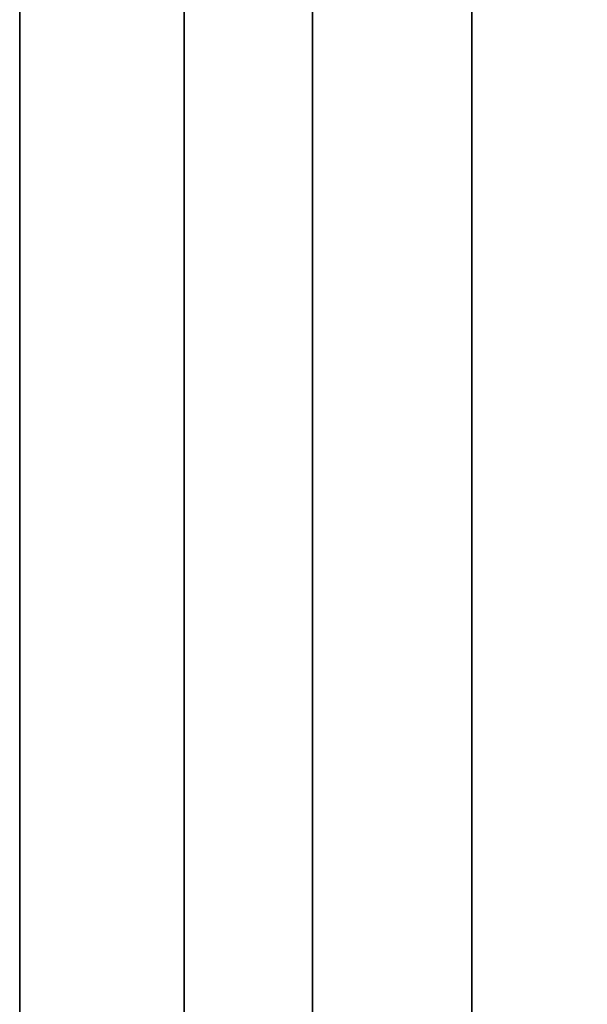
# Model space of a CAD drawing. Extents: x -1299 to -1246.9, y 2743.7 to 2747.9.
# Tile 417 of 1056: x -1285.0097 to -1284.9876, y 2746.7576 to 2746.796. Entities that reach past the tile are written whole.
import ezdxf

# ---------------------------------------------------------------- set-up
doc = ezdxf.new("R2010")
doc.units = 0
doc.header["$LTSCALE"] = 150
doc.header["$MEASUREMENT"] = 0
doc.layers.add('3DFACE_BOLT', color=7, linetype='CONTINUOUS')
doc.layers.add('3DFACE_SHAPE', color=7, linetype='CONTINUOUS')

msp = doc.modelspace()

# ---------------------------------------------------------------- linework, layer by layer
at = {"layer": '3DFACE_BOLT', "color": 1}
for points, invisible_edges in [([(-1285.019719, 2746.780136, 0.126417), (-1285.019719, 2746.786824, 0.138), (-1285.009719, 2746.780136, 0.126417)], 14), ([(-1285.009719, 2746.780136, 0.126417), (-1285.019719, 2746.786824, 0.138), (-1285.009719, 2746.786824, 0.138)], 3), ([(-1285.019719, 2746.786824, 0.138), (-1285.019719, 2746.780136, 0.149583), (-1285.009719, 2746.786824, 0.138)], 14), ([(-1285.009719, 2746.786824, 0.138), (-1285.019719, 2746.780136, 0.149583), (-1285.009719, 2746.780136, 0.149583)], 3), ([(-1285.019719, 2746.780136, 0.056417), (-1285.019719, 2746.786824, 0.068), (-1285.009719, 2746.780136, 0.056417)], 14), ([(-1285.009719, 2746.780136, 0.056417), (-1285.019719, 2746.786824, 0.068), (-1285.009719, 2746.786824, 0.068)], 3), ([(-1285.019719, 2746.786824, 0.068), (-1285.019719, 2746.780136, 0.079583), (-1285.009719, 2746.786824, 0.068)], 14), ([(-1285.009719, 2746.786824, 0.068), (-1285.019719, 2746.780136, 0.079583), (-1285.009719, 2746.780136, 0.079583)], 3), ([(-1285.009719, 2746.780136, 0.126417), (-1285.009719, 2746.786824, 0.138), (-1285.009719, 2746.780136, 0.149583)], 12), ([(-1285.009719, 2746.780136, 0.056417), (-1285.009719, 2746.786824, 0.068), (-1285.009719, 2746.780136, 0.079583)], 12), ([(-1285.009719, 2746.781057, 0.135528), (-1285.009719, 2746.781449, 0.138), (-1284.959719, 2746.781057, 0.135528)], 14), ([(-1284.959719, 2746.781057, 0.135528), (-1285.009719, 2746.781449, 0.138), (-1284.959719, 2746.781449, 0.138)], 3), ([(-1285.009719, 2746.781449, 0.138), (-1285.009719, 2746.781057, 0.140472), (-1284.959719, 2746.781449, 0.138)], 14), ([(-1284.959719, 2746.781449, 0.138), (-1285.009719, 2746.781057, 0.140472), (-1284.959719, 2746.781057, 0.140472)], 3), ([(-1285.009719, 2746.781057, 0.140472), (-1285.009719, 2746.781449, 0.138), (-1285.009719, 2746.781057, 0.135528)], 12), ([(-1285.009719, 2746.781057, 0.065528), (-1285.009719, 2746.781449, 0.068), (-1284.959719, 2746.781057, 0.065528)], 14), ([(-1284.959719, 2746.781057, 0.065528), (-1285.009719, 2746.781449, 0.068), (-1284.959719, 2746.781449, 0.068)], 3), ([(-1285.009719, 2746.781449, 0.068), (-1285.009719, 2746.781057, 0.070472), (-1284.959719, 2746.781449, 0.068)], 14), ([(-1284.959719, 2746.781449, 0.068), (-1285.009719, 2746.781057, 0.070472), (-1284.959719, 2746.781057, 0.070472)], 3), ([(-1285.009719, 2746.781057, 0.070472), (-1285.009719, 2746.781449, 0.068), (-1285.009719, 2746.781057, 0.065528)], 12), ([(-1285.009719, 2746.779921, 0.133298), (-1285.009719, 2746.781057, 0.135528), (-1284.959719, 2746.779921, 0.133298)], 14), ([(-1284.959719, 2746.779921, 0.133298), (-1285.009719, 2746.781057, 0.135528), (-1284.959719, 2746.781057, 0.135528)], 3), ([(-1285.009719, 2746.781057, 0.140472), (-1285.009719, 2746.779921, 0.142702), (-1284.959719, 2746.781057, 0.140472)], 14), ([(-1284.959719, 2746.781057, 0.140472), (-1285.009719, 2746.779921, 0.142702), (-1284.959719, 2746.779921, 0.142702)], 3), ([(-1285.009719, 2746.779921, 0.142702), (-1285.009719, 2746.781057, 0.140472), (-1285.009719, 2746.779921, 0.133298)], 14), ([(-1285.009719, 2746.779921, 0.133298), (-1285.009719, 2746.781057, 0.140472), (-1285.009719, 2746.781057, 0.135528)], 3), ([(-1285.009719, 2746.779921, 0.063298), (-1285.009719, 2746.781057, 0.065528), (-1284.959719, 2746.779921, 0.063298)], 14), ([(-1284.959719, 2746.779921, 0.063298), (-1285.009719, 2746.781057, 0.065528), (-1284.959719, 2746.781057, 0.065528)], 3), ([(-1285.009719, 2746.781057, 0.070472), (-1285.009719, 2746.779921, 0.072702), (-1284.959719, 2746.781057, 0.070472)], 14), ([(-1284.959719, 2746.781057, 0.070472), (-1285.009719, 2746.779921, 0.072702), (-1284.959719, 2746.779921, 0.072702)], 3), ([(-1285.009719, 2746.779921, 0.072702), (-1285.009719, 2746.781057, 0.070472), (-1285.009719, 2746.779921, 0.063298)], 14), ([(-1285.009719, 2746.779921, 0.063298), (-1285.009719, 2746.781057, 0.070472), (-1285.009719, 2746.781057, 0.065528)], 3), ([(-1285.019719, 2746.766761, 0.126417), (-1285.019719, 2746.780136, 0.126417), (-1285.009719, 2746.766761, 0.126417)], 14), ([(-1285.009719, 2746.766761, 0.126417), (-1285.019719, 2746.780136, 0.126417), (-1285.009719, 2746.780136, 0.126417)], 3), ([(-1285.019719, 2746.780136, 0.149583), (-1285.019719, 2746.766761, 0.149583), (-1285.009719, 2746.780136, 0.149583)], 14), ([(-1285.009719, 2746.780136, 0.149583), (-1285.019719, 2746.766761, 0.149583), (-1285.009719, 2746.766761, 0.149583)], 3), ([(-1285.019719, 2746.766761, 0.056417), (-1285.019719, 2746.780136, 0.056417), (-1285.009719, 2746.766761, 0.056417)], 14), ([(-1285.009719, 2746.766761, 0.056417), (-1285.019719, 2746.780136, 0.056417), (-1285.009719, 2746.780136, 0.056417)], 3), ([(-1285.019719, 2746.780136, 0.079583), (-1285.019719, 2746.766761, 0.079583), (-1285.009719, 2746.780136, 0.079583)], 14), ([(-1285.009719, 2746.780136, 0.079583), (-1285.019719, 2746.766761, 0.079583), (-1285.009719, 2746.766761, 0.079583)], 3), ([(-1285.009719, 2746.766761, 0.126417), (-1285.009719, 2746.780136, 0.126417), (-1285.009719, 2746.766761, 0.149583)], 14), ([(-1285.009719, 2746.766761, 0.149583), (-1285.009719, 2746.780136, 0.126417), (-1285.009719, 2746.780136, 0.149583)], 3), ([(-1285.009719, 2746.766761, 0.056417), (-1285.009719, 2746.780136, 0.056417), (-1285.009719, 2746.766761, 0.079583)], 14), ([(-1285.009719, 2746.766761, 0.079583), (-1285.009719, 2746.780136, 0.056417), (-1285.009719, 2746.780136, 0.079583)], 3), ([(-1285.009719, 2746.778151, 0.131528), (-1285.009719, 2746.779921, 0.133298), (-1284.959719, 2746.778151, 0.131528)], 14), ([(-1284.959719, 2746.778151, 0.131528), (-1285.009719, 2746.779921, 0.133298), (-1284.959719, 2746.779921, 0.133298)], 3), ([(-1285.009719, 2746.779921, 0.142702), (-1285.009719, 2746.778151, 0.144472), (-1284.959719, 2746.779921, 0.142702)], 14), ([(-1284.959719, 2746.779921, 0.142702), (-1285.009719, 2746.778151, 0.144472), (-1284.959719, 2746.778151, 0.144472)], 3), ([(-1285.009719, 2746.778151, 0.144472), (-1285.009719, 2746.779921, 0.142702), (-1285.009719, 2746.778151, 0.131528)], 14), ([(-1285.009719, 2746.778151, 0.131528), (-1285.009719, 2746.779921, 0.142702), (-1285.009719, 2746.779921, 0.133298)], 3), ([(-1285.009719, 2746.778151, 0.061528), (-1285.009719, 2746.779921, 0.063298), (-1284.959719, 2746.778151, 0.061528)], 14), ([(-1284.959719, 2746.778151, 0.061528), (-1285.009719, 2746.779921, 0.063298), (-1284.959719, 2746.779921, 0.063298)], 3), ([(-1285.009719, 2746.779921, 0.072702), (-1285.009719, 2746.778151, 0.074472), (-1284.959719, 2746.779921, 0.072702)], 14), ([(-1284.959719, 2746.779921, 0.072702), (-1285.009719, 2746.778151, 0.074472), (-1284.959719, 2746.778151, 0.074472)], 3), ([(-1285.009719, 2746.778151, 0.074472), (-1285.009719, 2746.779921, 0.072702), (-1285.009719, 2746.778151, 0.061528)], 14), ([(-1285.009719, 2746.778151, 0.061528), (-1285.009719, 2746.779921, 0.072702), (-1285.009719, 2746.779921, 0.063298)], 3), ([(-1285.009719, 2746.775921, 0.130392), (-1285.009719, 2746.778151, 0.131528), (-1284.959719, 2746.775921, 0.130392)], 14), ([(-1284.959719, 2746.775921, 0.130392), (-1285.009719, 2746.778151, 0.131528), (-1284.959719, 2746.778151, 0.131528)], 3), ([(-1285.009719, 2746.778151, 0.144472), (-1285.009719, 2746.775921, 0.145608), (-1284.959719, 2746.778151, 0.144472)], 14), ([(-1284.959719, 2746.778151, 0.144472), (-1285.009719, 2746.775921, 0.145608), (-1284.959719, 2746.775921, 0.145608)], 3), ([(-1285.009719, 2746.775921, 0.145608), (-1285.009719, 2746.778151, 0.144472), (-1285.009719, 2746.775921, 0.130392)], 14), ([(-1285.009719, 2746.775921, 0.130392), (-1285.009719, 2746.778151, 0.144472), (-1285.009719, 2746.778151, 0.131528)], 3), ([(-1285.009719, 2746.775921, 0.060392), (-1285.009719, 2746.778151, 0.061528), (-1284.959719, 2746.775921, 0.060392)], 14), ([(-1284.959719, 2746.775921, 0.060392), (-1285.009719, 2746.778151, 0.061528), (-1284.959719, 2746.778151, 0.061528)], 3), ([(-1285.009719, 2746.778151, 0.074472), (-1285.009719, 2746.775921, 0.075608), (-1284.959719, 2746.778151, 0.074472)], 14), ([(-1284.959719, 2746.778151, 0.074472), (-1285.009719, 2746.775921, 0.075608), (-1284.959719, 2746.775921, 0.075608)], 3), ([(-1285.009719, 2746.775921, 0.075608), (-1285.009719, 2746.778151, 0.074472), (-1285.009719, 2746.775921, 0.060392)], 14), ([(-1285.009719, 2746.775921, 0.060392), (-1285.009719, 2746.778151, 0.074472), (-1285.009719, 2746.778151, 0.061528)], 3), ([(-1285.009719, 2746.773449, 0.13), (-1285.009719, 2746.775921, 0.130392), (-1284.959719, 2746.773449, 0.13)], 14), ([(-1284.959719, 2746.773449, 0.13), (-1285.009719, 2746.775921, 0.130392), (-1284.959719, 2746.775921, 0.130392)], 3), ([(-1285.009719, 2746.775921, 0.145608), (-1285.009719, 2746.773449, 0.146), (-1284.959719, 2746.775921, 0.145608)], 14), ([(-1284.959719, 2746.775921, 0.145608), (-1285.009719, 2746.773449, 0.146), (-1284.959719, 2746.773449, 0.146)], 3), ([(-1285.009719, 2746.773449, 0.146), (-1285.009719, 2746.775921, 0.145608), (-1285.009719, 2746.773449, 0.13)], 14), ([(-1285.009719, 2746.773449, 0.13), (-1285.009719, 2746.775921, 0.145608), (-1285.009719, 2746.775921, 0.130392)], 3), ([(-1285.009719, 2746.773449, 0.06), (-1285.009719, 2746.775921, 0.060392), (-1284.959719, 2746.773449, 0.06)], 14), ([(-1284.959719, 2746.773449, 0.06), (-1285.009719, 2746.775921, 0.060392), (-1284.959719, 2746.775921, 0.060392)], 3), ([(-1285.009719, 2746.775921, 0.075608), (-1285.009719, 2746.773449, 0.076), (-1284.959719, 2746.775921, 0.075608)], 14), ([(-1284.959719, 2746.775921, 0.075608), (-1285.009719, 2746.773449, 0.076), (-1284.959719, 2746.773449, 0.076)], 3), ([(-1285.009719, 2746.773449, 0.076), (-1285.009719, 2746.775921, 0.075608), (-1285.009719, 2746.773449, 0.06)], 14), ([(-1285.009719, 2746.773449, 0.06), (-1285.009719, 2746.775921, 0.075608), (-1285.009719, 2746.775921, 0.060392)], 3), ([(-1285.009719, 2746.770976, 0.130392), (-1285.009719, 2746.773449, 0.13), (-1284.959719, 2746.770976, 0.130392)], 14), ([(-1284.959719, 2746.770976, 0.130392), (-1285.009719, 2746.773449, 0.13), (-1284.959719, 2746.773449, 0.13)], 3), ([(-1285.009719, 2746.773449, 0.146), (-1285.009719, 2746.770976, 0.145608), (-1284.959719, 2746.773449, 0.146)], 14), ([(-1284.959719, 2746.773449, 0.146), (-1285.009719, 2746.770976, 0.145608), (-1284.959719, 2746.770976, 0.145608)], 3), ([(-1285.009719, 2746.770976, 0.145608), (-1285.009719, 2746.773449, 0.146), (-1285.009719, 2746.770976, 0.130392)], 14), ([(-1285.009719, 2746.770976, 0.130392), (-1285.009719, 2746.773449, 0.146), (-1285.009719, 2746.773449, 0.13)], 3), ([(-1285.009719, 2746.770976, 0.060392), (-1285.009719, 2746.773449, 0.06), (-1284.959719, 2746.770976, 0.060392)], 14), ([(-1284.959719, 2746.770976, 0.060392), (-1285.009719, 2746.773449, 0.06), (-1284.959719, 2746.773449, 0.06)], 3), ([(-1285.009719, 2746.773449, 0.076), (-1285.009719, 2746.770976, 0.075608), (-1284.959719, 2746.773449, 0.076)], 14), ([(-1284.959719, 2746.773449, 0.076), (-1285.009719, 2746.770976, 0.075608), (-1284.959719, 2746.770976, 0.075608)], 3), ([(-1285.009719, 2746.770976, 0.075608), (-1285.009719, 2746.773449, 0.076), (-1285.009719, 2746.770976, 0.060392)], 14), ([(-1285.009719, 2746.770976, 0.060392), (-1285.009719, 2746.773449, 0.076), (-1285.009719, 2746.773449, 0.06)], 3), ([(-1285.009719, 2746.768746, 0.131528), (-1285.009719, 2746.770976, 0.130392), (-1284.959719, 2746.768746, 0.131528)], 14), ([(-1284.959719, 2746.768746, 0.131528), (-1285.009719, 2746.770976, 0.130392), (-1284.959719, 2746.770976, 0.130392)], 3), ([(-1285.009719, 2746.770976, 0.145608), (-1285.009719, 2746.768746, 0.144472), (-1284.959719, 2746.770976, 0.145608)], 14), ([(-1284.959719, 2746.770976, 0.145608), (-1285.009719, 2746.768746, 0.144472), (-1284.959719, 2746.768746, 0.144472)], 3), ([(-1285.009719, 2746.768746, 0.144472), (-1285.009719, 2746.770976, 0.145608), (-1285.009719, 2746.768746, 0.131528)], 14), ([(-1285.009719, 2746.768746, 0.131528), (-1285.009719, 2746.770976, 0.145608), (-1285.009719, 2746.770976, 0.130392)], 3), ([(-1285.009719, 2746.768746, 0.061528), (-1285.009719, 2746.770976, 0.060392), (-1284.959719, 2746.768746, 0.061528)], 14), ([(-1284.959719, 2746.768746, 0.061528), (-1285.009719, 2746.770976, 0.060392), (-1284.959719, 2746.770976, 0.060392)], 3), ([(-1285.009719, 2746.770976, 0.075608), (-1285.009719, 2746.768746, 0.074472), (-1284.959719, 2746.770976, 0.075608)], 14), ([(-1284.959719, 2746.770976, 0.075608), (-1285.009719, 2746.768746, 0.074472), (-1284.959719, 2746.768746, 0.074472)], 3), ([(-1285.009719, 2746.768746, 0.074472), (-1285.009719, 2746.770976, 0.075608), (-1285.009719, 2746.768746, 0.061528)], 14), ([(-1285.009719, 2746.768746, 0.061528), (-1285.009719, 2746.770976, 0.075608), (-1285.009719, 2746.770976, 0.060392)], 3), ([(-1285.009719, 2746.766976, 0.133298), (-1285.009719, 2746.768746, 0.131528), (-1284.959719, 2746.766976, 0.133298)], 14), ([(-1284.959719, 2746.766976, 0.133298), (-1285.009719, 2746.768746, 0.131528), (-1284.959719, 2746.768746, 0.131528)], 3), ([(-1285.009719, 2746.768746, 0.144472), (-1285.009719, 2746.766976, 0.142702), (-1284.959719, 2746.768746, 0.144472)], 14), ([(-1284.959719, 2746.768746, 0.144472), (-1285.009719, 2746.766976, 0.142702), (-1284.959719, 2746.766976, 0.142702)], 3), ([(-1285.009719, 2746.766976, 0.142702), (-1285.009719, 2746.768746, 0.144472), (-1285.009719, 2746.766976, 0.133298)], 14), ([(-1285.009719, 2746.766976, 0.133298), (-1285.009719, 2746.768746, 0.144472), (-1285.009719, 2746.768746, 0.131528)], 3), ([(-1285.009719, 2746.766976, 0.063298), (-1285.009719, 2746.768746, 0.061528), (-1284.959719, 2746.766976, 0.063298)], 14), ([(-1284.959719, 2746.766976, 0.063298), (-1285.009719, 2746.768746, 0.061528), (-1284.959719, 2746.768746, 0.061528)], 3), ([(-1285.009719, 2746.768746, 0.074472), (-1285.009719, 2746.766976, 0.072702), (-1284.959719, 2746.768746, 0.074472)], 14), ([(-1284.959719, 2746.768746, 0.074472), (-1285.009719, 2746.766976, 0.072702), (-1284.959719, 2746.766976, 0.072702)], 3), ([(-1285.009719, 2746.766976, 0.072702), (-1285.009719, 2746.768746, 0.074472), (-1285.009719, 2746.766976, 0.063298)], 14), ([(-1285.009719, 2746.766976, 0.063298), (-1285.009719, 2746.768746, 0.074472), (-1285.009719, 2746.768746, 0.061528)], 3), ([(-1285.009719, 2746.76584, 0.135528), (-1285.009719, 2746.766976, 0.133298), (-1284.959719, 2746.76584, 0.135528)], 14), ([(-1284.959719, 2746.76584, 0.135528), (-1285.009719, 2746.766976, 0.133298), (-1284.959719, 2746.766976, 0.133298)], 3), ([(-1285.009719, 2746.766976, 0.142702), (-1285.009719, 2746.76584, 0.140472), (-1284.959719, 2746.766976, 0.142702)], 14), ([(-1284.959719, 2746.766976, 0.142702), (-1285.009719, 2746.76584, 0.140472), (-1284.959719, 2746.76584, 0.140472)], 3), ([(-1285.009719, 2746.76584, 0.140472), (-1285.009719, 2746.766976, 0.142702), (-1285.009719, 2746.76584, 0.135528)], 14), ([(-1285.009719, 2746.76584, 0.135528), (-1285.009719, 2746.766976, 0.142702), (-1285.009719, 2746.766976, 0.133298)], 3), ([(-1285.009719, 2746.76584, 0.065528), (-1285.009719, 2746.766976, 0.063298), (-1284.959719, 2746.76584, 0.065528)], 14), ([(-1284.959719, 2746.76584, 0.065528), (-1285.009719, 2746.766976, 0.063298), (-1284.959719, 2746.766976, 0.063298)], 3), ([(-1285.009719, 2746.766976, 0.072702), (-1285.009719, 2746.76584, 0.070472), (-1284.959719, 2746.766976, 0.072702)], 14), ([(-1284.959719, 2746.766976, 0.072702), (-1285.009719, 2746.76584, 0.070472), (-1284.959719, 2746.76584, 0.070472)], 3), ([(-1285.009719, 2746.76584, 0.070472), (-1285.009719, 2746.766976, 0.072702), (-1285.009719, 2746.76584, 0.065528)], 14), ([(-1285.009719, 2746.76584, 0.065528), (-1285.009719, 2746.766976, 0.072702), (-1285.009719, 2746.766976, 0.063298)], 3), ([(-1285.009719, 2746.760074, 0.138), (-1285.019719, 2746.766761, 0.126417), (-1285.009719, 2746.766761, 0.126417)], 3), ([(-1285.019719, 2746.766761, 0.149583), (-1285.019719, 2746.760074, 0.138), (-1285.009719, 2746.766761, 0.149583)], 14), ([(-1285.009719, 2746.766761, 0.149583), (-1285.019719, 2746.760074, 0.138), (-1285.009719, 2746.760074, 0.138)], 3), ([(-1285.009719, 2746.760074, 0.068), (-1285.019719, 2746.766761, 0.056417), (-1285.009719, 2746.766761, 0.056417)], 3), ([(-1285.019719, 2746.766761, 0.079583), (-1285.019719, 2746.760074, 0.068), (-1285.009719, 2746.766761, 0.079583)], 14), ([(-1285.009719, 2746.766761, 0.079583), (-1285.019719, 2746.760074, 0.068), (-1285.009719, 2746.760074, 0.068)], 3), ([(-1285.009719, 2746.760074, 0.138), (-1285.009719, 2746.766761, 0.126417), (-1285.009719, 2746.766761, 0.149583)], 2), ([(-1285.009719, 2746.760074, 0.068), (-1285.009719, 2746.766761, 0.056417), (-1285.009719, 2746.766761, 0.079583)], 2), ([(-1285.009719, 2746.765449, 0.138), (-1285.009719, 2746.76584, 0.135528), (-1284.959719, 2746.765449, 0.138)], 14), ([(-1284.959719, 2746.765449, 0.138), (-1285.009719, 2746.76584, 0.135528), (-1284.959719, 2746.76584, 0.135528)], 3), ([(-1285.009719, 2746.76584, 0.140472), (-1285.009719, 2746.765449, 0.138), (-1284.959719, 2746.76584, 0.140472)], 14), ([(-1284.959719, 2746.76584, 0.140472), (-1285.009719, 2746.765449, 0.138), (-1284.959719, 2746.765449, 0.138)], 3), ([(-1285.009719, 2746.765449, 0.138), (-1285.009719, 2746.76584, 0.140472), (-1285.009719, 2746.76584, 0.135528)], 2), ([(-1285.009719, 2746.765449, 0.068), (-1285.009719, 2746.76584, 0.065528), (-1284.959719, 2746.765449, 0.068)], 14), ([(-1284.959719, 2746.765449, 0.068), (-1285.009719, 2746.76584, 0.065528), (-1284.959719, 2746.76584, 0.065528)], 3), ([(-1285.009719, 2746.76584, 0.070472), (-1285.009719, 2746.765449, 0.068), (-1284.959719, 2746.76584, 0.070472)], 14), ([(-1284.959719, 2746.76584, 0.070472), (-1285.009719, 2746.765449, 0.068), (-1284.959719, 2746.765449, 0.068)], 3), ([(-1285.009719, 2746.765449, 0.068), (-1285.009719, 2746.76584, 0.070472), (-1285.009719, 2746.76584, 0.065528)], 2)]:
    msp.add_3dface(points, dxfattribs=dict(at, invisible_edges=invisible_edges))
at = {"layer": '3DFACE_SHAPE', "color": 13}
for points, invisible_edges in [([(-1284.998319, 2746.928449, -2.8), (-1284.998319, 2746.738449, -2.8), (-1284.998319, 2746.893449, 0.0595)], 14), ([(-1284.998319, 2746.893449, 0.206), (-1284.998319, 2746.773449, 0.206), (-1284.992119, 2746.928449, 0.206)], 14), ([(-1284.992119, 2746.928449, 0.206), (-1284.998319, 2746.773449, 0.206), (-1284.992119, 2746.738449, 0.206)], 3), ([(-1284.998319, 2746.738449, -2.8), (-1284.998319, 2746.928449, -2.8), (-1284.992119, 2746.738449, -2.8)], 14), ([(-1284.998319, 2746.928449, -2.8), (-1284.992119, 2746.928449, -2.8), (-1284.992119, 2746.738449, -2.8)], 13), ([(-1284.992119, 2746.738449, 0.206), (-1284.992119, 2746.893449, 0.1465), (-1284.992119, 2746.928449, 0.206)], 3), ([(-1284.992119, 2746.773449, 0.0595), (-1284.992119, 2746.928449, -2.8), (-1284.992119, 2746.893449, 0.0595)], 15), ([(-1284.992119, 2746.928449, -2.8), (-1284.992119, 2746.773449, 0.0595), (-1284.992119, 2746.767438, 0.06199)], 13), ([(-1284.992119, 2746.767438, 0.06199), (-1284.992119, 2746.738449, -2.8), (-1284.992119, 2746.928449, -2.8)], 13), ([(-1284.998319, 2746.887438, 0.06199), (-1284.998319, 2746.893449, 0.0595), (-1284.998319, 2746.781949, 0.068)], 14), ([(-1284.998319, 2746.781949, 0.068), (-1284.998319, 2746.893449, 0.0595), (-1284.998319, 2746.779459, 0.06199)], 3), ([(-1284.998319, 2746.893449, 0.0595), (-1284.998319, 2746.738449, -2.8), (-1284.998319, 2746.779459, 0.06199)], 15), ([(-1284.998319, 2746.887438, 0.14401), (-1284.998319, 2746.773449, 0.206), (-1284.998319, 2746.893449, 0.1465)], 3), ([(-1284.998319, 2746.773449, 0.206), (-1284.998319, 2746.893449, 0.206), (-1284.998319, 2746.893449, 0.1465)], 14), ([(-1284.992119, 2746.887438, 0.14401), (-1284.992119, 2746.893449, 0.1465), (-1284.992119, 2746.779459, 0.14401)], 14), ([(-1284.992119, 2746.779459, 0.14401), (-1284.992119, 2746.893449, 0.1465), (-1284.992119, 2746.773449, 0.1465)], 3), ([(-1284.992119, 2746.893449, 0.1465), (-1284.992119, 2746.738449, 0.206), (-1284.992119, 2746.773449, 0.1465)], 15), ([(-1284.992119, 2746.887438, 0.06199), (-1284.992119, 2746.773449, 0.0595), (-1284.992119, 2746.893449, 0.0595)], 3), ([(-1284.992119, 2746.887438, 0.07401), (-1284.992119, 2746.893449, 0.0765), (-1284.992119, 2746.779459, 0.07401)], 14), ([(-1284.992119, 2746.779459, 0.07401), (-1284.992119, 2746.893449, 0.0765), (-1284.992119, 2746.893449, 0.1295)], 15), ([(-1284.992119, 2746.779459, 0.07401), (-1284.992119, 2746.893449, 0.1295), (-1284.992119, 2746.773449, 0.0765)], 3), ([(-1284.992119, 2746.893449, 0.1295), (-1284.992119, 2746.887438, 0.13199), (-1284.992119, 2746.773449, 0.0765)], 14), ([(-1284.998319, 2746.884949, 0.068), (-1284.998319, 2746.887438, 0.06199), (-1284.998319, 2746.781949, 0.068)], 14), ([(-1284.998319, 2746.887438, 0.13199), (-1284.998319, 2746.884949, 0.068), (-1284.998319, 2746.781949, 0.068)], 15), ([(-1284.998319, 2746.887438, 0.13199), (-1284.998319, 2746.781949, 0.068), (-1284.998319, 2746.884949, 0.138)], 3), ([(-1284.998319, 2746.779459, 0.14401), (-1284.998319, 2746.773449, 0.1465), (-1284.998319, 2746.887438, 0.14401)], 14), ([(-1284.998319, 2746.773449, 0.1465), (-1284.998319, 2746.773449, 0.206), (-1284.998319, 2746.887438, 0.14401)], 15), ([(-1284.998319, 2746.887438, 0.14401), (-1284.998319, 2746.884949, 0.138), (-1284.998319, 2746.779459, 0.14401)], 14), ([(-1284.992119, 2746.779459, 0.06199), (-1284.992119, 2746.773449, 0.0595), (-1284.992119, 2746.887438, 0.06199)], 14), ([(-1284.992119, 2746.887438, 0.06199), (-1284.992119, 2746.884949, 0.068), (-1284.992119, 2746.779459, 0.06199)], 14), ([(-1284.992119, 2746.884949, 0.068), (-1284.992119, 2746.887438, 0.07401), (-1284.992119, 2746.781949, 0.068)], 14), ([(-1284.992119, 2746.781949, 0.068), (-1284.992119, 2746.887438, 0.07401), (-1284.992119, 2746.779459, 0.07401)], 3), ([(-1284.992119, 2746.773449, 0.0765), (-1284.992119, 2746.887438, 0.13199), (-1284.992119, 2746.773449, 0.1295)], 15), ([(-1284.992119, 2746.887438, 0.13199), (-1284.992119, 2746.779459, 0.13199), (-1284.992119, 2746.773449, 0.1295)], 13), ([(-1284.992119, 2746.887438, 0.13199), (-1284.992119, 2746.884949, 0.138), (-1284.992119, 2746.779459, 0.13199)], 14), ([(-1284.992119, 2746.884949, 0.138), (-1284.992119, 2746.887438, 0.14401), (-1284.992119, 2746.781949, 0.138)], 14), ([(-1284.992119, 2746.781949, 0.138), (-1284.992119, 2746.887438, 0.14401), (-1284.992119, 2746.779459, 0.14401)], 3), ([(-1284.998319, 2746.781949, 0.068), (-1284.998319, 2746.779459, 0.07401), (-1284.998319, 2746.884949, 0.138)], 14), ([(-1284.998319, 2746.884949, 0.138), (-1284.998319, 2746.779459, 0.07401), (-1284.998319, 2746.781949, 0.138)], 15), ([(-1284.998319, 2746.884949, 0.138), (-1284.998319, 2746.781949, 0.138), (-1284.998319, 2746.779459, 0.14401)], 13), ([(-1284.992119, 2746.779459, 0.06199), (-1284.992119, 2746.884949, 0.068), (-1284.992119, 2746.781949, 0.068)], 3), ([(-1284.992119, 2746.779459, 0.13199), (-1284.992119, 2746.884949, 0.138), (-1284.992119, 2746.781949, 0.138)], 3), ([(-1285.009719, 2746.823949, 0.173), (-1285.009719, 2746.773449, 0.173), (-1285.003319, 2746.830349, 0.173)], 14), ([(-1285.003319, 2746.830349, 0.173), (-1285.009719, 2746.773449, 0.173), (-1285.003319, 2746.741349, 0.173)], 3), ([(-1285.003319, 2746.741349, 0.033), (-1285.009719, 2746.823949, 0.033), (-1285.003319, 2746.830349, 0.033)], 3), ([(-1285.003319, 2746.741349, 0.173), (-1285.003319, 2746.779459, 0.14401), (-1285.003319, 2746.830349, 0.173)], 3), ([(-1285.003319, 2746.779459, 0.14401), (-1285.003319, 2746.830349, 0.138), (-1285.003319, 2746.830349, 0.173)], 13), ([(-1285.003319, 2746.779459, 0.14401), (-1285.003319, 2746.781949, 0.138), (-1285.003319, 2746.830349, 0.138)], 14), ([(-1285.003319, 2746.781949, 0.068), (-1285.003319, 2746.830349, 0.068), (-1285.003319, 2746.779459, 0.13199)], 15), ([(-1285.003319, 2746.779459, 0.13199), (-1285.003319, 2746.830349, 0.068), (-1285.003319, 2746.781949, 0.138)], 3), ([(-1285.003319, 2746.830349, 0.068), (-1285.003319, 2746.830349, 0.138), (-1285.003319, 2746.781949, 0.138)], 14), ([(-1285.003319, 2746.781949, 0.068), (-1285.003319, 2746.779459, 0.06199), (-1285.003319, 2746.830349, 0.068)], 14), ([(-1285.003319, 2746.779459, 0.06199), (-1285.003319, 2746.773449, 0.0595), (-1285.003319, 2746.830349, 0.068)], 14), ([(-1285.003319, 2746.830349, 0.068), (-1285.003319, 2746.773449, 0.0595), (-1285.003319, 2746.830349, 0.033)], 3), ([(-1285.003319, 2746.773449, 0.0595), (-1285.003319, 2746.767438, 0.06199), (-1285.003319, 2746.830349, 0.033)], 14), ([(-1285.003319, 2746.830349, 0.033), (-1285.003319, 2746.767438, 0.06199), (-1285.003319, 2746.741349, 0.033)], 3), ([(-1285.009719, 2746.741349, 0.033), (-1285.009719, 2746.779459, 0.06199), (-1285.009719, 2746.823949, 0.033)], 3), ([(-1285.009719, 2746.779459, 0.06199), (-1285.009719, 2746.781949, 0.068), (-1285.009719, 2746.823949, 0.033)], 14), ([(-1285.009719, 2746.781949, 0.138), (-1285.009719, 2746.823949, 0.033), (-1285.009719, 2746.781949, 0.068)], 15), ([(-1285.009719, 2746.823949, 0.033), (-1285.009719, 2746.781949, 0.138), (-1285.009719, 2746.823949, 0.173)], 3), ([(-1285.009719, 2746.781949, 0.138), (-1285.009719, 2746.779459, 0.14401), (-1285.009719, 2746.823949, 0.173)], 14), ([(-1285.009719, 2746.823949, 0.173), (-1285.009719, 2746.779459, 0.14401), (-1285.009719, 2746.773449, 0.173)], 3), ([(-1285.009719, 2746.741349, 0.033), (-1285.009719, 2746.823949, 0.033), (-1285.003319, 2746.741349, 0.033)], 2), ([(-1285.009719, 2746.779459, 0.13199), (-1285.009719, 2746.781949, 0.138), (-1285.009719, 2746.779459, 0.07401)], 14), ([(-1285.009719, 2746.779459, 0.07401), (-1285.009719, 2746.781949, 0.138), (-1285.009719, 2746.781949, 0.068)], 3), ([(-1285.009719, 2746.779459, 0.13199), (-1285.003319, 2746.779459, 0.13199), (-1285.009719, 2746.781949, 0.138)], 3), ([(-1285.003319, 2746.779459, 0.13199), (-1285.003319, 2746.781949, 0.138), (-1285.009719, 2746.781949, 0.138)], 14), ([(-1285.009719, 2746.781949, 0.138), (-1285.003319, 2746.781949, 0.138), (-1285.009719, 2746.779459, 0.14401)], 3), ([(-1285.003319, 2746.781949, 0.138), (-1285.003319, 2746.779459, 0.14401), (-1285.009719, 2746.779459, 0.14401)], 14), ([(-1285.009719, 2746.779459, 0.06199), (-1285.003319, 2746.779459, 0.06199), (-1285.009719, 2746.781949, 0.068)], 3), ([(-1285.003319, 2746.779459, 0.06199), (-1285.003319, 2746.781949, 0.068), (-1285.009719, 2746.781949, 0.068)], 14), ([(-1285.009719, 2746.781949, 0.068), (-1285.003319, 2746.781949, 0.068), (-1285.009719, 2746.779459, 0.07401)], 3), ([(-1285.003319, 2746.781949, 0.068), (-1285.003319, 2746.779459, 0.07401), (-1285.009719, 2746.779459, 0.07401)], 14), ([(-1285.003319, 2746.779459, 0.07401), (-1285.003319, 2746.781949, 0.068), (-1285.003319, 2746.779459, 0.13199)], 14), ([(-1284.998319, 2746.779459, 0.06199), (-1284.992119, 2746.779459, 0.06199), (-1284.998319, 2746.781949, 0.068)], 3), ([(-1284.992119, 2746.779459, 0.06199), (-1284.992119, 2746.781949, 0.068), (-1284.998319, 2746.781949, 0.068)], 14), ([(-1284.998319, 2746.781949, 0.068), (-1284.992119, 2746.781949, 0.068), (-1284.998319, 2746.779459, 0.07401)], 3), ([(-1284.992119, 2746.781949, 0.068), (-1284.992119, 2746.779459, 0.07401), (-1284.998319, 2746.779459, 0.07401)], 14), ([(-1284.998319, 2746.779459, 0.13199), (-1284.992119, 2746.779459, 0.13199), (-1284.998319, 2746.781949, 0.138)], 3), ([(-1284.992119, 2746.779459, 0.13199), (-1284.992119, 2746.781949, 0.138), (-1284.998319, 2746.781949, 0.138)], 14), ([(-1284.998319, 2746.781949, 0.138), (-1284.992119, 2746.781949, 0.138), (-1284.998319, 2746.779459, 0.14401)], 3), ([(-1284.992119, 2746.781949, 0.138), (-1284.992119, 2746.779459, 0.14401), (-1284.998319, 2746.779459, 0.14401)], 14), ([(-1284.998319, 2746.779459, 0.07401), (-1284.998319, 2746.779459, 0.13199), (-1284.998319, 2746.781949, 0.138)], 13), ([(-1285.009719, 2746.773449, 0.0595), (-1285.009719, 2746.779459, 0.06199), (-1285.009719, 2746.741349, 0.033)], 14), ([(-1285.009719, 2746.779459, 0.14401), (-1285.009719, 2746.773449, 0.1465), (-1285.009719, 2746.773449, 0.173)], 14), ([(-1285.009719, 2746.779459, 0.07401), (-1285.009719, 2746.773449, 0.0765), (-1285.009719, 2746.779459, 0.13199)], 14), ([(-1285.009719, 2746.773449, 0.0765), (-1285.009719, 2746.773449, 0.1295), (-1285.009719, 2746.779459, 0.13199)], 13), ([(-1285.009719, 2746.773449, 0.1295), (-1285.003319, 2746.773449, 0.1295), (-1285.009719, 2746.779459, 0.13199)], 3), ([(-1285.003319, 2746.773449, 0.1295), (-1285.003319, 2746.779459, 0.13199), (-1285.009719, 2746.779459, 0.13199)], 14), ([(-1285.009719, 2746.779459, 0.14401), (-1285.003319, 2746.779459, 0.14401), (-1285.009719, 2746.773449, 0.1465)], 3), ([(-1285.003319, 2746.779459, 0.14401), (-1285.003319, 2746.773449, 0.1465), (-1285.009719, 2746.773449, 0.1465)], 14), ([(-1285.009719, 2746.773449, 0.0595), (-1285.003319, 2746.773449, 0.0595), (-1285.009719, 2746.779459, 0.06199)], 3), ([(-1285.003319, 2746.773449, 0.0595), (-1285.003319, 2746.779459, 0.06199), (-1285.009719, 2746.779459, 0.06199)], 14), ([(-1285.009719, 2746.779459, 0.07401), (-1285.003319, 2746.779459, 0.07401), (-1285.009719, 2746.773449, 0.0765)], 3), ([(-1285.003319, 2746.779459, 0.07401), (-1285.003319, 2746.773449, 0.0765), (-1285.009719, 2746.773449, 0.0765)], 14), ([(-1285.003319, 2746.773449, 0.1465), (-1285.003319, 2746.779459, 0.14401), (-1285.003319, 2746.741349, 0.173)], 14), ([(-1285.003319, 2746.779459, 0.13199), (-1285.003319, 2746.773449, 0.1295), (-1285.003319, 2746.779459, 0.07401)], 14), ([(-1285.003319, 2746.773449, 0.1295), (-1285.003319, 2746.773449, 0.0765), (-1285.003319, 2746.779459, 0.07401)], 13), ([(-1284.998319, 2746.773449, 0.0595), (-1284.992119, 2746.773449, 0.0595), (-1284.998319, 2746.779459, 0.06199)], 3), ([(-1284.992119, 2746.773449, 0.0595), (-1284.992119, 2746.779459, 0.06199), (-1284.998319, 2746.779459, 0.06199)], 14), ([(-1284.998319, 2746.779459, 0.07401), (-1284.992119, 2746.779459, 0.07401), (-1284.998319, 2746.773449, 0.0765)], 3), ([(-1284.992119, 2746.779459, 0.07401), (-1284.992119, 2746.773449, 0.0765), (-1284.998319, 2746.773449, 0.0765)], 14), ([(-1284.998319, 2746.773449, 0.1295), (-1284.992119, 2746.773449, 0.1295), (-1284.998319, 2746.779459, 0.13199)], 3), ([(-1284.992119, 2746.773449, 0.1295), (-1284.992119, 2746.779459, 0.13199), (-1284.998319, 2746.779459, 0.13199)], 14), ([(-1284.998319, 2746.779459, 0.14401), (-1284.992119, 2746.779459, 0.14401), (-1284.998319, 2746.773449, 0.1465)], 3), ([(-1284.992119, 2746.779459, 0.14401), (-1284.992119, 2746.773449, 0.1465), (-1284.998319, 2746.773449, 0.1465)], 14), ([(-1284.998319, 2746.738449, -2.8), (-1284.998319, 2746.773449, 0.0595), (-1284.998319, 2746.779459, 0.06199)], 13), ([(-1284.998319, 2746.779459, 0.07401), (-1284.998319, 2746.773449, 0.0765), (-1284.998319, 2746.779459, 0.13199)], 14), ([(-1284.998319, 2746.779459, 0.13199), (-1284.998319, 2746.773449, 0.0765), (-1284.998319, 2746.773449, 0.1295)], 3), ([(-1285.009719, 2746.773449, 0.1465), (-1285.009719, 2746.767438, 0.14401), (-1285.009719, 2746.773449, 0.173)], 14), ([(-1285.009719, 2746.773449, 0.173), (-1285.009719, 2746.767438, 0.14401), (-1285.009719, 2746.741349, 0.173)], 15), ([(-1285.009719, 2746.767438, 0.06199), (-1285.009719, 2746.773449, 0.0595), (-1285.009719, 2746.741349, 0.033)], 14), ([(-1285.009719, 2746.767438, 0.13199), (-1285.009719, 2746.773449, 0.1295), (-1285.009719, 2746.767438, 0.07401)], 14), ([(-1285.009719, 2746.773449, 0.1295), (-1285.009719, 2746.773449, 0.0765), (-1285.009719, 2746.767438, 0.07401)], 13), ([(-1285.009719, 2746.767438, 0.13199), (-1285.003319, 2746.767438, 0.13199), (-1285.009719, 2746.773449, 0.1295)], 3), ([(-1285.003319, 2746.767438, 0.13199), (-1285.003319, 2746.773449, 0.1295), (-1285.009719, 2746.773449, 0.1295)], 14), ([(-1285.009719, 2746.773449, 0.1465), (-1285.003319, 2746.773449, 0.1465), (-1285.009719, 2746.767438, 0.14401)], 3), ([(-1285.003319, 2746.773449, 0.1465), (-1285.003319, 2746.767438, 0.14401), (-1285.009719, 2746.767438, 0.14401)], 14), ([(-1285.009719, 2746.767438, 0.06199), (-1285.003319, 2746.767438, 0.06199), (-1285.009719, 2746.773449, 0.0595)], 3), ([(-1285.003319, 2746.767438, 0.06199), (-1285.003319, 2746.773449, 0.0595), (-1285.009719, 2746.773449, 0.0595)], 14), ([(-1285.009719, 2746.773449, 0.0765), (-1285.003319, 2746.773449, 0.0765), (-1285.009719, 2746.767438, 0.07401)], 3), ([(-1285.003319, 2746.773449, 0.0765), (-1285.003319, 2746.767438, 0.07401), (-1285.009719, 2746.767438, 0.07401)], 14), ([(-1285.009719, 2746.773449, 0.173), (-1285.009719, 2746.741349, 0.173), (-1285.003319, 2746.741349, 0.173)], 12), ([(-1285.003319, 2746.767438, 0.14401), (-1285.003319, 2746.773449, 0.1465), (-1285.003319, 2746.741349, 0.138)], 14), ([(-1285.003319, 2746.741349, 0.138), (-1285.003319, 2746.773449, 0.1465), (-1285.003319, 2746.741349, 0.173)], 15), ([(-1285.003319, 2746.767438, 0.07401), (-1285.003319, 2746.773449, 0.0765), (-1285.003319, 2746.767438, 0.13199)], 14), ([(-1285.003319, 2746.773449, 0.0765), (-1285.003319, 2746.773449, 0.1295), (-1285.003319, 2746.767438, 0.13199)], 13), ([(-1284.998319, 2746.767438, 0.06199), (-1284.992119, 2746.767438, 0.06199), (-1284.998319, 2746.773449, 0.0595)], 3), ([(-1284.992119, 2746.767438, 0.06199), (-1284.992119, 2746.773449, 0.0595), (-1284.998319, 2746.773449, 0.0595)], 14), ([(-1284.998319, 2746.773449, 0.0765), (-1284.992119, 2746.773449, 0.0765), (-1284.998319, 2746.767438, 0.07401)], 3), ([(-1284.992119, 2746.773449, 0.0765), (-1284.992119, 2746.767438, 0.07401), (-1284.998319, 2746.767438, 0.07401)], 14), ([(-1284.998319, 2746.767438, 0.13199), (-1284.992119, 2746.767438, 0.13199), (-1284.998319, 2746.773449, 0.1295)], 3), ([(-1284.992119, 2746.767438, 0.13199), (-1284.992119, 2746.773449, 0.1295), (-1284.998319, 2746.773449, 0.1295)], 14), ([(-1284.998319, 2746.773449, 0.1465), (-1284.992119, 2746.773449, 0.1465), (-1284.998319, 2746.767438, 0.14401)], 3), ([(-1284.992119, 2746.773449, 0.1465), (-1284.992119, 2746.767438, 0.14401), (-1284.998319, 2746.767438, 0.14401)], 14), ([(-1284.998319, 2746.773449, 0.1465), (-1284.998319, 2746.767438, 0.14401), (-1284.998319, 2746.773449, 0.206)], 14), ([(-1284.998319, 2746.773449, 0.206), (-1284.998319, 2746.767438, 0.14401), (-1284.998319, 2746.738449, 0.206)], 15), ([(-1284.998319, 2746.767438, 0.06199), (-1284.998319, 2746.773449, 0.0595), (-1284.998319, 2746.738449, -2.8)], 14), ([(-1284.998319, 2746.773449, 0.0765), (-1284.998319, 2746.767438, 0.07401), (-1284.998319, 2746.773449, 0.1295)], 14), ([(-1284.998319, 2746.773449, 0.1295), (-1284.998319, 2746.767438, 0.07401), (-1284.998319, 2746.767438, 0.13199)], 3), ([(-1284.998319, 2746.773449, 0.206), (-1284.998319, 2746.738449, 0.206), (-1284.992119, 2746.738449, 0.206)], 14), ([(-1284.992119, 2746.767438, 0.14401), (-1284.992119, 2746.773449, 0.1465), (-1284.992119, 2746.738449, 0.206)], 14), ([(-1284.992119, 2746.767438, 0.07401), (-1284.992119, 2746.773449, 0.0765), (-1284.992119, 2746.767438, 0.13199)], 14), ([(-1284.992119, 2746.773449, 0.0765), (-1284.992119, 2746.773449, 0.1295), (-1284.992119, 2746.767438, 0.13199)], 13), ([(-1285.009719, 2746.767438, 0.14401), (-1285.009719, 2746.764949, 0.138), (-1285.009719, 2746.741349, 0.173)], 14), ([(-1285.009719, 2746.741349, 0.173), (-1285.009719, 2746.764949, 0.138), (-1285.009719, 2746.767438, 0.13199)], 13), ([(-1285.009719, 2746.767438, 0.07401), (-1285.009719, 2746.764949, 0.068), (-1285.009719, 2746.767438, 0.13199)], 14), ([(-1285.009719, 2746.767438, 0.13199), (-1285.009719, 2746.764949, 0.068), (-1285.009719, 2746.741349, 0.173)], 15), ([(-1285.009719, 2746.764949, 0.068), (-1285.009719, 2746.767438, 0.06199), (-1285.009719, 2746.741349, 0.033)], 14), ([(-1285.009719, 2746.767438, 0.14401), (-1285.003319, 2746.767438, 0.14401), (-1285.009719, 2746.764949, 0.138)], 3), ([(-1285.003319, 2746.767438, 0.14401), (-1285.003319, 2746.764949, 0.138), (-1285.009719, 2746.764949, 0.138)], 14), ([(-1285.009719, 2746.764949, 0.138), (-1285.003319, 2746.764949, 0.138), (-1285.009719, 2746.767438, 0.13199)], 3), ([(-1285.003319, 2746.764949, 0.138), (-1285.003319, 2746.767438, 0.13199), (-1285.009719, 2746.767438, 0.13199)], 14), ([(-1285.009719, 2746.767438, 0.07401), (-1285.003319, 2746.767438, 0.07401), (-1285.009719, 2746.764949, 0.068)], 3), ([(-1285.003319, 2746.767438, 0.07401), (-1285.003319, 2746.764949, 0.068), (-1285.009719, 2746.764949, 0.068)], 14), ([(-1285.009719, 2746.764949, 0.068), (-1285.003319, 2746.764949, 0.068), (-1285.009719, 2746.767438, 0.06199)], 3), ([(-1285.003319, 2746.764949, 0.068), (-1285.003319, 2746.767438, 0.06199), (-1285.009719, 2746.767438, 0.06199)], 14), ([(-1285.003319, 2746.764949, 0.138), (-1285.003319, 2746.767438, 0.14401), (-1285.003319, 2746.741349, 0.138)], 14), ([(-1285.003319, 2746.767438, 0.13199), (-1285.003319, 2746.764949, 0.138), (-1285.003319, 2746.767438, 0.07401)], 14), ([(-1285.003319, 2746.764949, 0.138), (-1285.003319, 2746.741349, 0.138), (-1285.003319, 2746.767438, 0.07401)], 15), ([(-1285.003319, 2746.767438, 0.07401), (-1285.003319, 2746.741349, 0.138), (-1285.003319, 2746.764949, 0.068)], 3), ([(-1285.003319, 2746.767438, 0.06199), (-1285.003319, 2746.741349, 0.068), (-1285.003319, 2746.741349, 0.033)], 13), ([(-1285.003319, 2746.767438, 0.06199), (-1285.003319, 2746.764949, 0.068), (-1285.003319, 2746.741349, 0.068)], 14), ([(-1284.998319, 2746.764949, 0.068), (-1284.992119, 2746.764949, 0.068), (-1284.998319, 2746.767438, 0.06199)], 3), ([(-1284.992119, 2746.764949, 0.068), (-1284.992119, 2746.767438, 0.06199), (-1284.998319, 2746.767438, 0.06199)], 14), ([(-1284.998319, 2746.767438, 0.07401), (-1284.992119, 2746.767438, 0.07401), (-1284.998319, 2746.764949, 0.068)], 3), ([(-1284.992119, 2746.767438, 0.07401), (-1284.992119, 2746.764949, 0.068), (-1284.998319, 2746.764949, 0.068)], 14), ([(-1284.998319, 2746.764949, 0.138), (-1284.992119, 2746.764949, 0.138), (-1284.998319, 2746.767438, 0.13199)], 3), ([(-1284.992119, 2746.764949, 0.138), (-1284.992119, 2746.767438, 0.13199), (-1284.998319, 2746.767438, 0.13199)], 14), ([(-1284.998319, 2746.767438, 0.14401), (-1284.992119, 2746.767438, 0.14401), (-1284.998319, 2746.764949, 0.138)], 3), ([(-1284.992119, 2746.767438, 0.14401), (-1284.992119, 2746.764949, 0.138), (-1284.998319, 2746.764949, 0.138)], 14), ([(-1284.998319, 2746.767438, 0.14401), (-1284.998319, 2746.764949, 0.138), (-1284.998319, 2746.738449, 0.206)], 14), ([(-1284.998319, 2746.767438, 0.07401), (-1284.998319, 2746.764949, 0.068), (-1284.998319, 2746.767438, 0.13199)], 14), ([(-1284.998319, 2746.767438, 0.13199), (-1284.998319, 2746.764949, 0.068), (-1284.998319, 2746.764949, 0.138)], 3), ([(-1284.998319, 2746.764949, 0.068), (-1284.998319, 2746.767438, 0.06199), (-1284.998319, 2746.738449, -2.8)], 14), ([(-1284.992119, 2746.764949, 0.138), (-1284.992119, 2746.767438, 0.14401), (-1284.992119, 2746.738449, 0.138)], 14), ([(-1284.992119, 2746.738449, 0.138), (-1284.992119, 2746.767438, 0.14401), (-1284.992119, 2746.738449, 0.206)], 15), ([(-1284.992119, 2746.764949, 0.068), (-1284.992119, 2746.738449, 0.068), (-1284.992119, 2746.767438, 0.06199)], 3), ([(-1284.992119, 2746.738449, 0.068), (-1284.992119, 2746.738449, -2.8), (-1284.992119, 2746.767438, 0.06199)], 14), ([(-1284.992119, 2746.767438, 0.13199), (-1284.992119, 2746.764949, 0.138), (-1284.992119, 2746.767438, 0.07401)], 14), ([(-1284.992119, 2746.764949, 0.138), (-1284.992119, 2746.738449, 0.138), (-1284.992119, 2746.767438, 0.07401)], 15), ([(-1284.992119, 2746.767438, 0.07401), (-1284.992119, 2746.738449, 0.138), (-1284.992119, 2746.764949, 0.068)], 3), ([(-1285.009719, 2746.764949, 0.068), (-1285.009719, 2746.741349, 0.033), (-1285.009719, 2746.741349, 0.173)], 13), ([(-1285.003319, 2746.741349, 0.138), (-1285.003319, 2746.741349, 0.068), (-1285.003319, 2746.764949, 0.068)], 14), ([(-1284.998319, 2746.738449, 0.206), (-1284.998319, 2746.764949, 0.138), (-1284.998319, 2746.738449, -2.8)], 3), ([(-1284.998319, 2746.764949, 0.068), (-1284.998319, 2746.738449, -2.8), (-1284.998319, 2746.764949, 0.138)], 15), ([(-1284.992119, 2746.738449, 0.138), (-1284.992119, 2746.738449, 0.068), (-1284.992119, 2746.764949, 0.068)], 14)]:
    msp.add_3dface(points, dxfattribs=dict(at, invisible_edges=invisible_edges))

doc.saveas('drawing.dxf')
